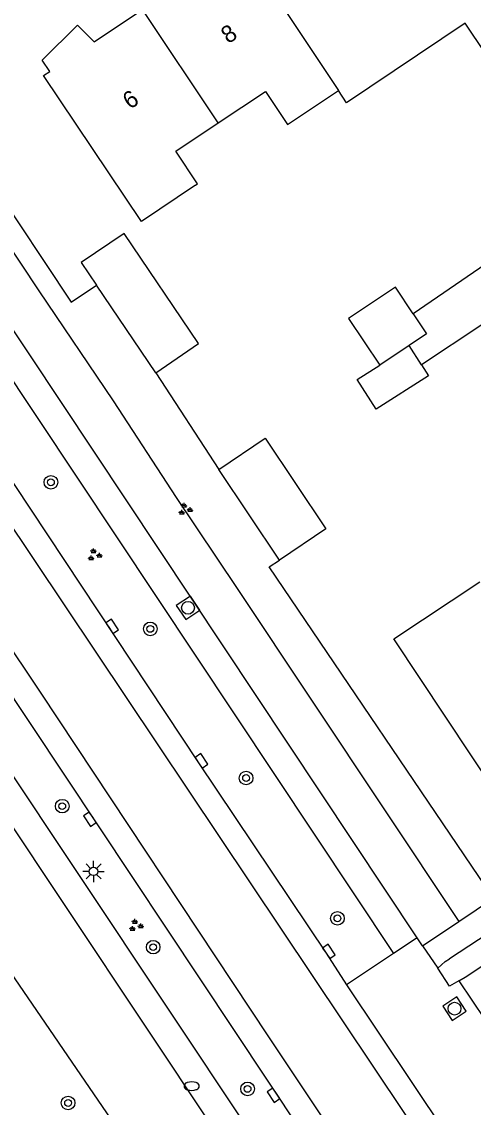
# Model space of a CAD drawing. Extents: x 137999 to 141000, y 397500 to 400501.
# Drawn here: x 138113.6 to 138140.2, y 399496.6 to 399560.5 of the extents above; entities that cross this region are included whole.
import ezdxf

# ---------------------------------------------------------------- set-up
doc = ezdxf.new("R2010")
doc.units = 0
for name, color, linetype in [('gg-afsc-erfafscheiding', 7, 'Continuous'), ('gg-anno-huisnummerreeks BGT', 7, 'Continuous'), ('gg-bbg-bijgebouw', 7, 'Continuous'), ('gg-bbg-gedigitaliseerde bebouwing', 7, 'Continuous'), ('gg-bbg-gedigitaliseerde bijgebouw', 7, 'Continuous'), ('gg-bbg-hoofdgebouw', 7, 'Continuous'), ('gg-bbg-tussenscheiding', 7, 'Continuous'), ('gg-knt-verharding', 7, 'Continuous'), ('gg-knt-verharding nz', 7, 'Continuous'), ('gt-grn-groengrens', 7, 'Continuous'), ('gt-grn-weggrens', 7, 'Continuous'), ('gt-symb-boom', 7, 'Continuous'), ('gt-symb-brandkraan', 7, 'Continuous'), ('gt-symb-groenvak', 7, 'Continuous'), ('gt-symb-kolk', 7, 'Continuous'), ('gt-symb-lichtmast', 7, 'Continuous'), ('gt-symb-rioolschacht', 7, 'Continuous')]:
    doc.layers.add(name, color=color, linetype=linetype)

# ---------------------------------------------------------------- blocks, each defined once
blk = doc.blocks.new('gt0-BOOM')
at = {"layer": 'gt-symb-boom'}
for radius in [0.4, 0.2]:
    blk.add_circle((0, 0), radius, dxfattribs=at)
blk = doc.blocks.new('gt0-KOLK')
at = {"layer": 'gt-symb-kolk'}
blk.add_lwpolyline([(0, 0), (0.375, 0), (0.375, 0.4), (-0.375, 0.4), (-0.375, 0), (0, 0)], dxfattribs=at)
blk = doc.blocks.new('gt0-GRVAK')
at = {"layer": 'gt-symb-groenvak'}
for p, q in [((-0.11, 0.189), (-0.228, 0.24)), ((-0.182, 0.153), (0.088, 0.153)), ((-0.091, 0.211), (-0.156, 0.322)), ((-0.047, 0.214), (-0.047, 0.393)), ((-0.004, 0.211), (0.061, 0.322)), ((0.015, 0.189), (0.133, 0.24)), ((0.262, -0.052), (0.197, 0.059)), ((0.305, -0.049), (0.305, 0.13)), ((0.349, -0.052), (0.414, 0.059)), ((-0.245, -0.228), (-0.363, -0.177)), ((-0.318, -0.264), (-0.047, -0.264)), ((-0.226, -0.206), (-0.291, -0.095)), ((-0.183, -0.203), (-0.183, -0.024)), ((-0.139, -0.206), (-0.074, -0.095)), ((-0.12, -0.228), (-0.002, -0.177)), ((0.243, -0.074), (0.125, -0.023)), ((0.17, -0.11), (0.441, -0.11)), ((0.368, -0.074), (0.486, -0.023))]:
    blk.add_line(p, q, dxfattribs=at)
blk = doc.blocks.new('gt0-RS')
at = {"layer": 'gt-symb-rioolschacht'}
blk.add_lwpolyline([(-0.5, -0.5), (0.5, -0.5), (0.5, 0.5), (-0.5, 0.5)], close=True, dxfattribs=at)
blk.add_circle((0, 0), 0.375, dxfattribs=at)
blk = doc.blocks.new('gt0-BR')
at = {"layer": 'gt-symb-brandkraan'}
for centre, radius, start, end in [((-0.244, 0), 0.206, 107.56694, 252.43307), ((0.599, -2.664), 3, 106.89205, 107.56694), ((0, -0.691), 0.938, 73.10799, 106.89205), ((-0.599, -2.664), 3, 72.43309, 73.10799), ((0.244, 0), 0.206, 287.56695, 72.43309), ((0.599, 2.664), 3, 252.43307, 253.10797), ((0, 0.691), 0.938, 253.10797, 286.89206), ((-0.599, 2.664), 3, 286.89206, 287.56695)]:
    blk.add_arc(centre, radius, start, end, dxfattribs=at)
blk = doc.blocks.new('gt0-LMAST')
at = {"layer": 'gt-symb-lichtmast'}
for p, q in [((-0.182, 0.173), (-0.447, 0.438)), ((-0.005, 0.246), (-0.005, 0.621)), ((0.172, 0.173), (0.437, 0.438)), ((-0.255, -0.004), (-0.63, -0.004)), ((-0.182, -0.181), (-0.447, -0.446)), ((-0.005, -0.254), (-0.005, -0.629)), ((0.437, -0.446), (0.172, -0.181)), ((0.245, -0.004), (0.62, -0.004))]:
    blk.add_line(p, q, dxfattribs=at)
blk.add_circle((-0.005, -0.004), 0.25, dxfattribs=at)

msp = doc.modelspace()

# ---------------------------------------------------------------- linework, layer by layer
at = {"layer": 'gg-afsc-erfafscheiding'}
for p, q in [((138149.024, 399551.795), (138136.649, 399543.298)), ((138140.687, 399542.664), (138137.134, 399540.295)), ((138121.49, 399539.84), (138125.2, 399534.14))]:
    msp.add_line(p, q, dxfattribs=at)
for points in [[(138107.108, 399558.104), (138116.507, 399543.986), (138117.997, 399544.995)], [(138141.38, 399508.92), (138128.172, 399528.419), (138128.77, 399528.82)]]:
    msp.add_lwpolyline(points, dxfattribs=at)
at = {"layer": 'gg-bbg-bijgebouw'}
for p, q in [((138121.49, 399539.84), (138117.997, 399544.995)), ((138128.77, 399528.82), (138125.2, 399534.14))]:
    msp.add_line(p, q, dxfattribs=at)
for points in [[(138121.49, 399539.84), (138124.01, 399541.55), (138119.63, 399548.03), (138117.1, 399546.32), (138117.997, 399544.995)], [(138125.2, 399534.14), (138127.94, 399535.98), (138131.51, 399530.66), (138128.77, 399528.82)]]:
    msp.add_lwpolyline(points, dxfattribs=at)
at = {"layer": 'gg-bbg-gedigitaliseerde bebouwing'}
msp.add_line((138135.5, 399524.181), (138140.564, 399527.532), dxfattribs=at)
for points in [[(138145.652, 399556.795), (138143.217, 399555.163), (138139.71, 399560.396), (138132.727, 399555.718), (138132.246, 399556.439)], [(138125.161, 399554.536), (138127.943, 399556.392), (138129.247, 399554.438), (138132.246, 399556.439)], [(138123.84, 399550.88), (138123.96, 399550.96), (138122.679, 399552.88), (138125.161, 399554.536)]]:
    msp.add_lwpolyline(points, dxfattribs=at)
at = {"layer": 'gg-bbg-gedigitaliseerde bijgebouw'}
msp.add_line((138137.134, 399540.295), (138136.405, 399541.435), dxfattribs=at)
for points in [[(138136.649, 399543.298), (138135.595, 399544.876), (138132.847, 399543.038), (138134.684, 399540.29)], [(138136.649, 399543.298), (138137.436, 399542.121), (138136.405, 399541.435)], [(138137.134, 399540.295), (138137.539, 399539.661), (138134.461, 399537.694), (138133.348, 399539.436), (138134.684, 399540.29)]]:
    msp.add_lwpolyline(points, dxfattribs=at)
at = {"layer": 'gg-bbg-hoofdgebouw'}
msp.add_line((138117.875, 399559.311), (138120.706, 399561.2), dxfattribs=at)
for points in [[(138115.253, 399557.562), (138114.804, 399558.235), (138116.882, 399560.284), (138117.875, 399559.311)], [(138123.84, 399550.88), (138120.65, 399548.74), (138114.89, 399557.32), (138115.253, 399557.562)], [(138146.646, 399518.406), (138141.58, 399515.03), (138135.5, 399524.181)]]:
    msp.add_lwpolyline(points, dxfattribs=at)
at = {"layer": 'gg-bbg-tussenscheiding'}
for p, q in [((138126.503, 399565.069), (138132.246, 399556.439)), ((138125.161, 399554.536), (138120.706, 399561.2)), ((138136.405, 399541.435), (138134.684, 399540.29))]:
    msp.add_line(p, q, dxfattribs=at)
at = {"layer": 'gg-knt-verharding'}
for p, q in [((138136.886, 399506.593), (138104.176, 399555.776)), ((138102.762, 399554.864), (138135.484, 399505.661)), ((138130.892, 399493.995), (138112.129, 399522.189)), ((138109.961, 399520.792), (138128.659, 399492.736)), ((138127.283, 399491.819), (138108.92, 399519.353)), ((138139.331, 399507.554), (138141.38, 399508.92)), ((138142.603, 399507.854), (138138.78, 399505.356)), ((138137.194, 399506.13), (138139.331, 399507.554)), ((138137.194, 399506.13), (138136.886, 399506.593)), ((138139.702, 399504.277), (138142.805, 399506.343)), ((138135.484, 399505.661), (138132.724, 399503.833)), ((138139.339, 399504.063), (138139.702, 399504.277)), ((138139.339, 399504.063), (138142.189, 399499.803)), ((138132.724, 399503.833), (138139.283, 399494.04))]:
    msp.add_line(p, q, dxfattribs=at)
for points in [[(138099.913, 399552.992), (138110.185, 399537.728), (138124.017, 399516.893), (138131.521, 399505.681), (138132.724, 399503.833)], [(138138.1, 399504.798), (138138.525, 399505.189), (138138.78, 399505.356)], [(138139.339, 399504.063), (138138.789, 399503.738), (138138.1, 399504.798)]]:
    msp.add_lwpolyline(points, dxfattribs=at)
at = {"layer": 'gg-knt-verharding nz'}
for points in [[(138139.801, 399490.811), (138087.019, 399569.644), (138082.285, 399576.548), (138080.724, 399578.656), (138079.057, 399580.772), (138077.329, 399582.837), (138075.54, 399584.851), (138073.693, 399586.81), (138071.788, 399588.714), (138069.827, 399590.56), (138067.812, 399592.348), (138065.745, 399594.074), (138063.627, 399595.739), (138061.462, 399597.34), (138059.249, 399598.876), (138056.992, 399600.345), (138046.365, 399606.736)], [(138044.285, 399603.321), (138053.956, 399597.513), (138058.848, 399594.302), (138063.495, 399590.757), (138064.086, 399590.266), (138066.116, 399588.511), (138068.094, 399586.696), (138070.016, 399584.824), (138071.882, 399582.894), (138073.689, 399580.91), (138075.437, 399578.873), (138077.123, 399576.785), (138078.745, 399574.648), (138080.304, 399572.463), (138114.738, 399520.993), (138128.089, 399500.828), (138136.211, 399488.654)]]:
    msp.add_lwpolyline(points, dxfattribs=at)
at = {"layer": 'gt-grn-groengrens'}
msp.add_line((138104.707, 399516.55), (138120.447, 399493.612), dxfattribs=at)
msp.add_lwpolyline([(138106.122, 399557.445), (138114.608, 399544.65), (138118.991, 399538.18), (138122.686, 399532.503), (138126.276, 399527.153), (138139.331, 399507.554)], dxfattribs=at)
at = {"layer": 'gt-grn-weggrens'}
for p, q in [((138136.886, 399506.593), (138135.484, 399505.661)), ((138137.194, 399506.13), (138138.1, 399504.798))]:
    msp.add_line(p, q, dxfattribs=at)

# ---------------------------------------------------------------- block references
at = {"layer": 'gt-symb-boom'}
for p in [(138115.322, 399533.392), (138121.171, 399524.766), (138126.812, 399515.991), (138115.99, 399514.339), (138132.186, 399507.738), (138121.343, 399506.042), (138126.896, 399497.703), (138116.335, 399496.877)]:
    msp.add_blockref('gt0-BOOM', p, dxfattribs=at)
at = {"layer": 'gt-symb-brandkraan'}
msp.add_blockref('gt0-BR', (138123.608, 399497.865), dxfattribs=at)
at = {"layer": 'gt-symb-groenvak'}
for p in [(138123.21, 399531.796), (138117.879, 399529.11), (138120.311, 399507.308)]:
    msp.add_blockref('gt0-GRVAK', p, dxfattribs=at)
at = {"layer": 'gt-symb-kolk'}
for p, rotation in [((138118.763, 399524.811), -56.42118627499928), ((138124.017, 399516.893), -56.42118627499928), ((138117.788, 399513.682), 123.62652912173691), ((138131.521, 399505.681), -56.214572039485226), ((138128.596, 399497.441), 123.65827186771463)]:
    msp.add_blockref('gt0-KOLK', p, dxfattribs=dict(at, rotation=rotation))
at = {"layer": 'gt-symb-lichtmast'}
msp.add_blockref('gt0-LMAST', (138117.838, 399510.503), dxfattribs=at)
at = {"layer": 'gt-symb-rioolschacht'}
for p, rotation in [((138123.392, 399526.007), 123.78542795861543), ((138139.077, 399502.425), 123.08630739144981)]:
    msp.add_blockref('gt0-RS', p, dxfattribs=dict(at, rotation=rotation))

# ---------------------------------------------------------------- texts
at = {"layer": 'gg-anno-huisnummerreeks BGT'}
for s, p in [('8', (138125.76, 399559.163)), ('6', (138119.972, 399555.301))]:
    msp.add_text(s, height=1, rotation=33.7, dxfattribs=at).set_placement(p)

doc.saveas('drawing.dxf')
